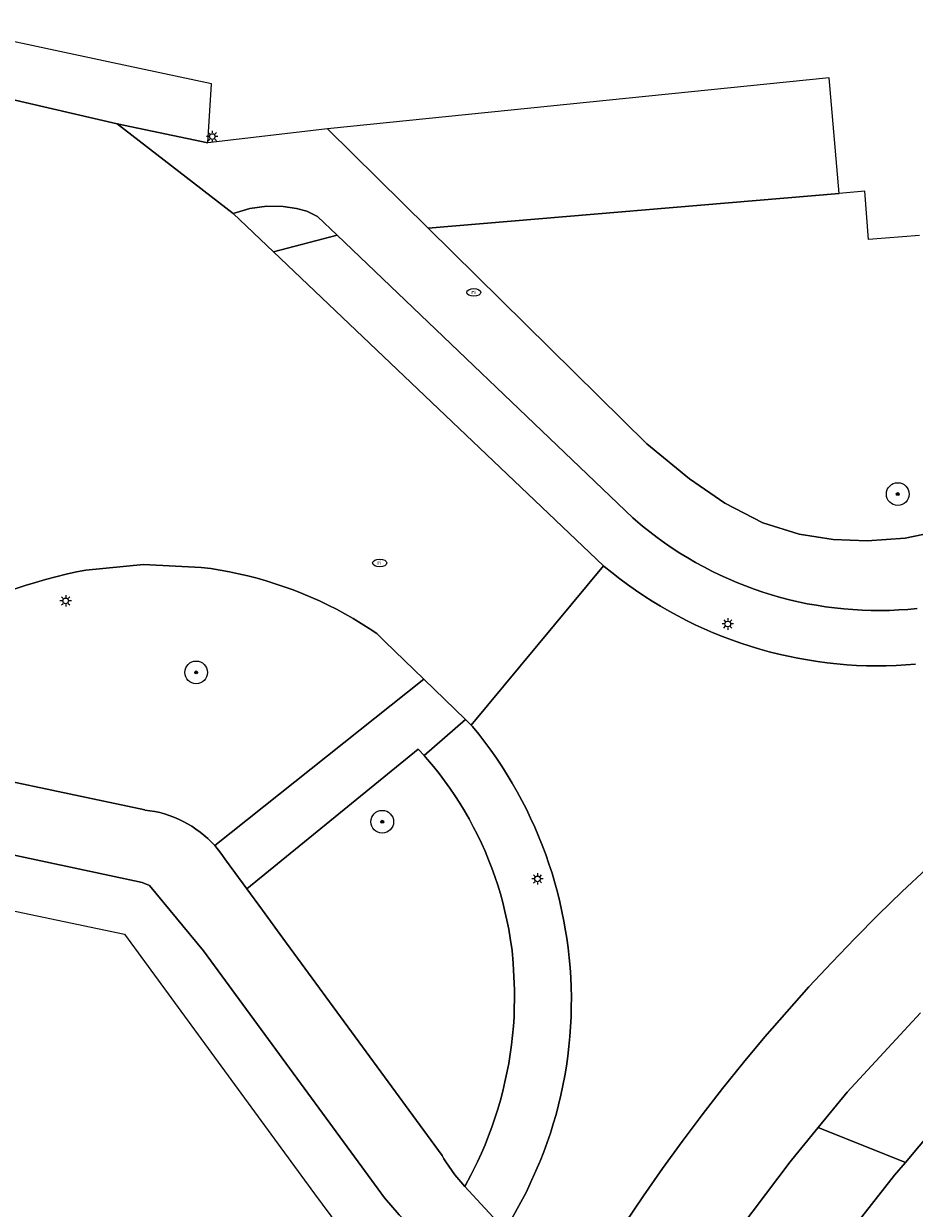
# Model space of a CAD drawing. Header units: metres. Extents: x 152610 to 160096, y 456114 to 462495.
# Tile 645 of 656: x 157236 to 157268, y 461875 to 461917. Entities that reach past the tile are written whole.
import ezdxf
from ezdxf.enums import TextEntityAlignment as Align

# ---------------------------------------------------------------- set-up
doc = ezdxf.new("R2010")
doc.units = ezdxf.units.M
doc.header["$LTSCALE"] = 0.5
doc.layers.get('0').update_dxf_attribs({"linetype": 'CONTINUOUS'})
for name, color, linetype, lineweight in [('B-PV-GR-BOOM-S', 251, 'CONTINUOUS', 25), ('B-PV-IE-MEUBILAIR-S', 251, 'CONTINUOUS', 25), ('B-PV-OG-TERREIN_BEGROEID-GV', 251, 'CONTINUOUS', 18), ('B-PV-VH-GESLOTENVERHARDING_ASFALT-GV', 251, 'CONTINUOUS', 18), ('B-PV-VH-OPENVERHARDING_BETONSTRAATSTEEN-GV', 251, 'CONTINUOUS', 18), ('B-PV-VH-OPENVERHARDING_TEGEL-GV', 251, 'CONTINUOUS', 18)]:
    doc.layers.add(name, color=color, linetype=linetype, lineweight=lineweight)
doc.styles.add('NLCS-ISO', font='NLCS-ISO.ttf')

# ---------------------------------------------------------------- blocks, each defined once
blk = doc.blocks.new('SIE-MEUBILAIR_PAAL_LICHTMAST-SO')
for points in [[(-0.62, 0), (-1, 0)], [(-0.71, 0.71), (-0.44, 0.44)], [(0, 1), (0, 0.62)], [(0.44, 0.44), (0.71, 0.71)], [(1, 0), (0.62, 0)], [(-0.71, -0.71), (-0.44, -0.44)], [(0, -0.62), (0, -1)], [(0.44, -0.44), (0.71, -0.71)]]:
    blk.add_lwpolyline(points)
blk.add_circle((0, 0), 0.5)
blk = doc.blocks.new('SIE-MEUBILAIR_PUT_RIOOLPUT-SO')
blk.add_ellipse((0, 0), major_axis=(1.25, 0), ratio=0.54)
at = {"style": 'NLCS-ISO'}
blk.add_text('ri', height=0.75, dxfattribs=at).set_placement((-0.04, 0.07), align=Align.MIDDLE_CENTER)
blk = doc.blocks.new('SGR-BOOM_GBKN-SO')
at = {"linetype": 'ByBlock', "lineweight": 18}
h = blk.add_hatch(color=0, dxfattribs=at)
h.dxf.hatch_style = 1
edge = h.paths.add_edge_path()
edge.add_arc((0, 0), 0.25, 0, 360)
at = {"color": 0, "linetype": 'ByBlock', "lineweight": 18}
for radius in [2, 0.25]:
    blk.add_circle((0, 0), radius, dxfattribs=at)
at = {"color": 0, "linetype": 'ByBlock', "lineweight": 18, "style": 'NLCS-ISO'}
blk.add_attdef('SOORT', (2.5, 0), '', height=1.5, dxfattribs=at)

msp = doc.modelspace()

# ---------------------------------------------------------------- linework, layer by layer
at = {"layer": 'B-PV-OG-TERREIN_BEGROEID-GV', "flags": 128}
for points in [[(157267.917, 461909.601), (157266.125, 461909.457), (157265.988, 461911.157), (157265.083, 461911.08), (157250.61, 461909.854), (157258.307, 461902.262), (157259.813, 461901.027), (157261.063, 461900.168), (157262.398, 461899.48), (157263.682, 461899.078), (157264.877, 461898.89), (157266.075, 461898.845), (157267.409, 461898.941), (157268.94, 461899.257)], [(157227.29, 461892.185), (157240.623, 461889.362), (157240.63, 461889.361), (157240.805, 461889.338), (157240.978, 461889.308), (157241.15, 461889.269), (157241.32, 461889.222), (157241.488, 461889.168), (157241.653, 461889.107), (157241.815, 461889.038), (157241.974, 461888.961), (157242.13, 461888.878), (157242.281, 461888.787), (157242.428, 461888.69), (157242.57, 461888.586), (157242.708, 461888.476), (157242.841, 461888.36), (157242.968, 461888.238), (157243.089, 461888.11), (157250.456, 461893.971), (157249.085, 461895.3), (157248.795, 461895.581), (157248.531, 461895.757), (157248.249, 461895.935), (157247.962, 461896.107), (157247.672, 461896.272), (157247.377, 461896.43), (157247.079, 461896.581), (157246.777, 461896.725), (157246.472, 461896.861), (157246.164, 461896.99), (157245.853, 461897.112), (157245.538, 461897.226), (157245.222, 461897.333), (157244.903, 461897.432), (157244.581, 461897.523), (157244.258, 461897.607), (157243.932, 461897.683), (157243.605, 461897.751), (157243.276, 461897.811), (157242.946, 461897.864), (157242.615, 461897.908), (157240.577, 461898.007), (157238.546, 461897.808), (157238.224, 461897.745), (157237.858, 461897.665), (157237.494, 461897.578), (157237.132, 461897.482), (157236.772, 461897.379), (157236.414, 461897.269), (157236.059, 461897.15)], [(157267.953, 461882.212), (157265.368, 461879.429), (157264.349, 461878.181), (157267.42, 461876.95), (157268.81, 461878.601)], [(157265.071, 461874.003), (157267.04, 461876.498), (157267.42, 461876.95), (157264.349, 461878.181), (157263.771, 461877.473), (157263.564, 461877.221), (157263.358, 461876.967), (157261.153, 461874.046)]]:
    msp.add_lwpolyline(points, dxfattribs=at)
msp.add_lwpolyline([(157250.469, 461891.279), (157250.255, 461891.509), (157244.218, 461886.588), (157244.766, 461885.839), (157245.49, 461884.85), (157251.099, 461877.189), (157251.164, 461877.077), (157251.232, 461876.967), (157251.544, 461876.517), (157251.896, 461876.096), (157252.128, 461876.528), (157252.344, 461876.967), (157252.482, 461877.269), (157252.612, 461877.574), (157252.735, 461877.882), (157252.85, 461878.194), (157252.959, 461878.507), (157253.059, 461878.824), (157253.152, 461879.142), (157253.236, 461879.463), (157253.314, 461879.786), (157253.383, 461880.11), (157253.445, 461880.436), (157253.499, 461880.764), (157253.544, 461881.093), (157253.582, 461881.422), (157253.612, 461881.753), (157253.633, 461882.063), (157253.648, 461883.017), (157253.607, 461883.97), (157253.561, 461884.411), (157253.499, 461884.85), (157253.445, 461885.165), (157253.383, 461885.477), (157253.313, 461885.789), (157253.236, 461886.098), (157253.151, 461886.406), (157253.058, 461886.711), (157252.957, 461887.014), (157252.849, 461887.314), (157252.734, 461887.612), (157252.611, 461887.906), (157252.481, 461888.197), (157252.343, 461888.485), (157252.198, 461888.77), (157252.046, 461889.05), (157251.888, 461889.327), (157251.722, 461889.6), (157251.549, 461889.868), (157251.37, 461890.132), (157251.185, 461890.392), (157250.992, 461890.646), (157250.794, 461890.896), (157250.589, 461891.141)], close=True, dxfattribs=at)
at = {"layer": 'B-PV-VH-GESLOTENVERHARDING_ASFALT-GV', "flags": 128}
for points in [[(157267.78, 461894.495), (157267.434, 461894.469), (157267.088, 461894.451), (157266.741, 461894.44), (157266.394, 461894.438), (157266.047, 461894.444), (157265.7, 461894.457), (157265.354, 461894.479), (157265.008, 461894.508), (157264.663, 461894.546), (157264.319, 461894.591), (157263.976, 461894.645), (157263.635, 461894.706), (157263.295, 461894.775), (157262.957, 461894.852), (157262.62, 461894.937), (157262.286, 461895.03), (157261.953, 461895.13), (157261.624, 461895.238), (157261.296, 461895.353), (157260.972, 461895.476), (157260.65, 461895.606), (157260.332, 461895.744), (157260.017, 461895.889), (157259.705, 461896.041), (157259.397, 461896.201), (157259.092, 461896.367), (157258.792, 461896.541), (157258.495, 461896.721), (157258.203, 461896.908), (157257.915, 461897.102), (157257.632, 461897.302), (157257.354, 461897.509), (157257.08, 461897.723), (157256.811, 461897.942), (157256.786, 461897.963), (157252.124, 461892.354), (157252.173, 461892.3), (157252.392, 461892.03), (157252.604, 461891.754), (157252.81, 461891.474), (157253.01, 461891.189), (157253.203, 461890.9), (157253.39, 461890.606), (157253.569, 461890.308), (157253.742, 461890.006), (157253.907, 461889.7), (157254.066, 461889.391), (157254.217, 461889.078), (157254.362, 461888.761), (157254.498, 461888.441), (157254.628, 461888.119), (157254.75, 461887.793), (157254.864, 461887.464), (157254.971, 461887.133), (157255.071, 461886.8), (157255.162, 461886.464), (157255.246, 461886.127), (157255.322, 461885.787), (157255.39, 461885.446), (157255.451, 461885.104), (157255.49, 461884.85), (157255.537, 461884.505), (157255.576, 461884.159), (157255.606, 461883.813), (157255.629, 461883.465), (157255.644, 461883.118), (157255.651, 461882.77), (157255.65, 461882.422), (157255.641, 461882.074), (157255.623, 461881.726), (157255.598, 461881.379), (157255.565, 461881.033), (157255.524, 461880.687), (157255.475, 461880.343), (157255.418, 461879.999), (157255.354, 461879.657), (157255.281, 461879.317), (157255.201, 461878.978), (157255.112, 461878.642), (157255.016, 461878.307), (157254.913, 461877.975), (157254.802, 461877.645), (157254.683, 461877.318), (157254.557, 461876.994), (157254.546, 461876.967), (157254.06, 461875.888), (157253.49, 461874.85)], [(157268.166, 461887.289), (157267.309, 461886.487), (157266.465, 461885.67), (157265.636, 461884.838), (157264.822, 461883.992), (157264.022, 461883.132), (157263.238, 461882.258), (157262.469, 461881.371), (157261.715, 461880.47), (157260.978, 461879.557), (157260.256, 461878.63), (157259.551, 461877.691), (157258.862, 461876.74), (157258.19, 461875.777), (157257.534, 461874.803)], [(157257.534, 461874.803), (157258.19, 461875.777), (157258.862, 461876.74), (157259.551, 461877.691), (157260.256, 461878.63), (157260.978, 461879.557), (157261.715, 461880.47), (157262.469, 461881.371), (157263.238, 461882.258), (157264.022, 461883.132), (157264.822, 461883.992), (157265.636, 461884.838), (157266.465, 461885.67), (157267.309, 461886.487), (157268.166, 461887.289)], [(157261.153, 461874.046), (157263.358, 461876.967), (157263.564, 461877.221), (157263.771, 461877.473), (157264.349, 461878.181), (157265.368, 461879.429), (157267.953, 461882.212)], [(157268.81, 461878.601), (157267.42, 461876.95), (157267.04, 461876.498), (157265.071, 461874.003)]]:
    msp.add_lwpolyline(points, dxfattribs=at)
at = {"layer": 'B-PV-VH-OPENVERHARDING_BETONSTRAATSTEEN-GV', "flags": 128}
for points in [[(157233.061, 461917.057), (157233.467, 461914.968), (157239.652, 461913.535), (157242.849, 461912.865), (157242.977, 461914.936), (157239.333, 461915.716)], [(157250.61, 461909.854), (157265.083, 461911.08), (157264.738, 461915.153), (157247.063, 461913.353)], [(157245.158, 461909.018), (157247.407, 461909.605), (157246.713, 461910.269), (157246.339, 461910.458), (157245.972, 461910.549), (157245.503, 461910.613), (157244.928, 461910.635), (157244.32, 461910.549), (157243.737, 461910.369)]]:
    msp.add_lwpolyline(points, close=True, dxfattribs=at)
for points in [[(157236.059, 461897.15), (157236.414, 461897.269), (157236.772, 461897.379), (157237.132, 461897.482), (157237.494, 461897.578), (157237.858, 461897.665), (157238.224, 461897.745), (157238.546, 461897.808), (157240.577, 461898.007), (157242.615, 461897.908), (157242.946, 461897.864), (157243.276, 461897.811), (157243.605, 461897.751), (157243.932, 461897.683), (157244.258, 461897.607), (157244.581, 461897.523), (157244.903, 461897.432), (157245.222, 461897.333), (157245.538, 461897.226), (157245.853, 461897.112), (157246.164, 461896.99), (157246.472, 461896.861), (157246.777, 461896.725), (157247.079, 461896.581), (157247.377, 461896.43), (157247.672, 461896.272), (157247.962, 461896.107), (157248.249, 461895.935), (157248.531, 461895.757), (157248.795, 461895.581), (157249.085, 461895.3), (157250.456, 461893.971), (157251.919, 461892.553), (157252.124, 461892.354), (157256.786, 461897.963), (157245.158, 461909.018), (157243.737, 461910.369), (157239.652, 461913.535), (157233.467, 461914.968)], [(157268.94, 461899.257), (157267.409, 461898.941), (157266.075, 461898.845), (157264.877, 461898.89), (157263.682, 461899.078), (157262.398, 461899.48), (157261.063, 461900.168), (157259.813, 461901.027), (157258.307, 461902.262), (157250.61, 461909.854), (157247.063, 461913.353), (157242.849, 461912.865), (157239.652, 461913.535), (157243.737, 461910.369), (157244.32, 461910.549), (157244.928, 461910.635), (157245.503, 461910.613), (157245.972, 461910.549), (157246.339, 461910.458), (157246.713, 461910.269), (157247.407, 461909.605), (157257.818, 461899.648), (157257.914, 461899.565), (157258.162, 461899.356), (157258.415, 461899.154), (157258.673, 461898.959), (157258.935, 461898.769), (157259.203, 461898.586), (157259.474, 461898.41), (157259.75, 461898.241), (157260.03, 461898.078), (157260.315, 461897.923), (157260.602, 461897.774), (157260.894, 461897.633), (157261.188, 461897.499), (157261.486, 461897.372), (157261.788, 461897.252), (157262.091, 461897.141), (157262.398, 461897.036), (157262.707, 461896.939), (157263.019, 461896.85), (157263.332, 461896.769), (157263.647, 461896.695), (157263.964, 461896.629), (157264.283, 461896.571), (157264.603, 461896.521), (157264.924, 461896.479), (157265.246, 461896.445), (157265.569, 461896.419), (157265.892, 461896.4), (157266.216, 461896.39), (157266.54, 461896.388), (157266.864, 461896.394), (157267.187, 461896.407), (157267.51, 461896.429), (157267.833, 461896.459)], [(157253.316, 461874.567), (157251.896, 461876.096), (157251.544, 461876.517), (157251.232, 461876.967), (157251.164, 461877.077), (157251.099, 461877.189), (157245.49, 461884.85), (157244.766, 461885.839), (157244.218, 461886.588), (157243.503, 461887.564), (157243.308, 461887.846), (157243.089, 461888.11), (157242.968, 461888.238), (157242.841, 461888.36), (157242.708, 461888.476), (157242.57, 461888.586), (157242.428, 461888.69), (157242.281, 461888.787), (157242.13, 461888.878), (157241.974, 461888.961), (157241.815, 461889.038), (157241.653, 461889.107), (157241.488, 461889.168), (157241.32, 461889.222), (157241.15, 461889.269), (157240.978, 461889.308), (157240.805, 461889.338), (157240.63, 461889.361), (157240.623, 461889.362), (157227.29, 461892.185)], [(157219.186, 461891.359), (157240.264, 461886.867), (157240.536, 461886.804), (157240.793, 461886.697), (157242.69, 461884.402), (157248.139, 461876.967), (157249.069, 461875.698), (157249.581, 461875.099)]]:
    msp.add_lwpolyline(points, dxfattribs=at)
at = {"layer": 'B-PV-VH-OPENVERHARDING_TEGEL-GV', "flags": 128}
for points in [[(157267.833, 461896.459), (157267.51, 461896.429), (157267.187, 461896.407), (157266.864, 461896.394), (157266.54, 461896.388), (157266.216, 461896.39), (157265.892, 461896.4), (157265.569, 461896.419), (157265.246, 461896.445), (157264.924, 461896.479), (157264.603, 461896.521), (157264.283, 461896.571), (157263.964, 461896.629), (157263.647, 461896.695), (157263.332, 461896.769), (157263.019, 461896.85), (157262.707, 461896.939), (157262.398, 461897.036), (157262.091, 461897.141), (157261.788, 461897.252), (157261.486, 461897.372), (157261.188, 461897.499), (157260.894, 461897.633), (157260.602, 461897.774), (157260.315, 461897.923), (157260.03, 461898.078), (157259.75, 461898.241), (157259.474, 461898.41), (157259.203, 461898.586), (157258.935, 461898.769), (157258.673, 461898.959), (157258.415, 461899.154), (157258.162, 461899.356), (157257.914, 461899.565), (157257.818, 461899.648), (157247.407, 461909.605), (157245.158, 461909.018), (157256.786, 461897.963), (157256.811, 461897.942), (157257.08, 461897.723), (157257.354, 461897.509), (157257.632, 461897.302), (157257.915, 461897.102), (157258.203, 461896.908), (157258.495, 461896.721), (157258.792, 461896.541), (157259.092, 461896.367), (157259.397, 461896.201), (157259.705, 461896.041), (157260.017, 461895.889), (157260.332, 461895.744), (157260.65, 461895.606), (157260.972, 461895.476), (157261.296, 461895.353), (157261.624, 461895.238), (157261.953, 461895.13), (157262.286, 461895.03), (157262.62, 461894.937), (157262.957, 461894.852), (157263.295, 461894.775), (157263.635, 461894.706), (157263.976, 461894.645), (157264.319, 461894.591), (157264.663, 461894.546), (157265.008, 461894.508), (157265.354, 461894.479), (157265.7, 461894.457), (157266.047, 461894.444), (157266.394, 461894.438), (157266.741, 461894.44), (157267.088, 461894.451), (157267.434, 461894.469), (157267.78, 461894.495)], [(157253.49, 461874.85), (157254.06, 461875.888), (157254.546, 461876.967), (157254.557, 461876.994), (157254.683, 461877.318), (157254.802, 461877.645), (157254.913, 461877.975), (157255.016, 461878.307), (157255.112, 461878.642), (157255.201, 461878.978), (157255.281, 461879.317), (157255.354, 461879.657), (157255.418, 461879.999), (157255.475, 461880.343), (157255.524, 461880.687), (157255.565, 461881.033), (157255.598, 461881.379), (157255.623, 461881.726), (157255.641, 461882.074), (157255.65, 461882.422), (157255.651, 461882.77), (157255.644, 461883.118), (157255.629, 461883.465), (157255.606, 461883.813), (157255.576, 461884.159), (157255.537, 461884.505), (157255.49, 461884.85), (157255.451, 461885.104), (157255.39, 461885.446), (157255.322, 461885.787), (157255.246, 461886.127), (157255.162, 461886.464), (157255.071, 461886.8), (157254.971, 461887.133), (157254.864, 461887.464), (157254.75, 461887.793), (157254.628, 461888.119), (157254.498, 461888.441), (157254.362, 461888.761), (157254.217, 461889.078), (157254.066, 461889.391), (157253.907, 461889.7), (157253.742, 461890.006), (157253.569, 461890.308), (157253.39, 461890.606), (157253.203, 461890.9), (157253.01, 461891.189), (157252.81, 461891.474), (157252.604, 461891.754), (157252.392, 461892.03), (157252.173, 461892.3), (157252.124, 461892.354), (157251.919, 461892.553), (157250.469, 461891.279), (157250.589, 461891.141), (157250.794, 461890.896), (157250.992, 461890.646), (157251.185, 461890.392), (157251.37, 461890.132), (157251.549, 461889.868), (157251.722, 461889.6), (157251.888, 461889.327), (157252.046, 461889.05), (157252.198, 461888.77), (157252.343, 461888.485), (157252.481, 461888.197), (157252.611, 461887.906), (157252.734, 461887.612), (157252.849, 461887.314), (157252.957, 461887.014), (157253.058, 461886.711), (157253.151, 461886.406), (157253.236, 461886.098), (157253.313, 461885.789), (157253.383, 461885.477), (157253.445, 461885.165), (157253.499, 461884.85), (157253.561, 461884.411), (157253.607, 461883.97), (157253.648, 461883.017), (157253.633, 461882.063), (157253.612, 461881.753), (157253.582, 461881.422), (157253.544, 461881.093), (157253.499, 461880.764), (157253.445, 461880.436), (157253.383, 461880.11), (157253.314, 461879.786), (157253.236, 461879.463), (157253.152, 461879.142), (157253.059, 461878.824), (157252.959, 461878.507), (157252.85, 461878.194), (157252.735, 461877.882), (157252.612, 461877.574), (157252.482, 461877.269), (157252.344, 461876.967), (157252.128, 461876.528), (157251.896, 461876.096), (157253.316, 461874.567)], [(157225.694, 461887.969), (157239.906, 461884.986), (157246.606, 461875.844), (157247.443, 461874.703), (157247.579, 461874.517), (157247.813, 461874.243), (157248.184, 461873.809), (157249.624, 461872.365), (157249.845, 461872.76), (157250.069, 461873.154), (157250.629, 461874.048), (157249.581, 461875.099), (157249.069, 461875.698), (157248.139, 461876.967), (157242.69, 461884.402), (157240.793, 461886.697), (157240.536, 461886.804), (157240.264, 461886.867), (157219.186, 461891.359)]]:
    msp.add_lwpolyline(points, dxfattribs=at)
msp.add_lwpolyline([(157251.919, 461892.553), (157250.456, 461893.971), (157243.089, 461888.11), (157243.308, 461887.846), (157243.503, 461887.564), (157244.218, 461886.588), (157250.255, 461891.509), (157250.469, 461891.279)], close=True, dxfattribs=at)

# ---------------------------------------------------------------- block references
at = {"layer": 'B-PV-GR-BOOM-S', "xscale": 0.2, "yscale": 0.2, "zscale": 0.2}
for p in [(157267.149, 461900.489), (157242.434, 461894.209), (157248.99, 461888.949)]:
    msp.add_blockref('SGR-BOOM_GBKN-SO', p, dxfattribs=at)
at = {"layer": 'B-PV-IE-MEUBILAIR-S', "xscale": 0.2, "yscale": 0.2, "zscale": 0.2}
for name, p in [('SIE-MEUBILAIR_PAAL_LICHTMAST-SO', (157243.004, 461913.083)), ('SIE-MEUBILAIR_PUT_RIOOLPUT-SO', (157252.214, 461907.592)), ('SIE-MEUBILAIR_PUT_RIOOLPUT-SO', (157248.901, 461898.062)), ('SIE-MEUBILAIR_PAAL_LICHTMAST-SO', (157237.838, 461896.728)), ('SIE-MEUBILAIR_PAAL_LICHTMAST-SO', (157261.161, 461895.913)), ('SIE-MEUBILAIR_PAAL_LICHTMAST-SO', (157254.46, 461886.936))]:
    msp.add_blockref(name, p, dxfattribs=at)

doc.saveas('drawing.dxf')
